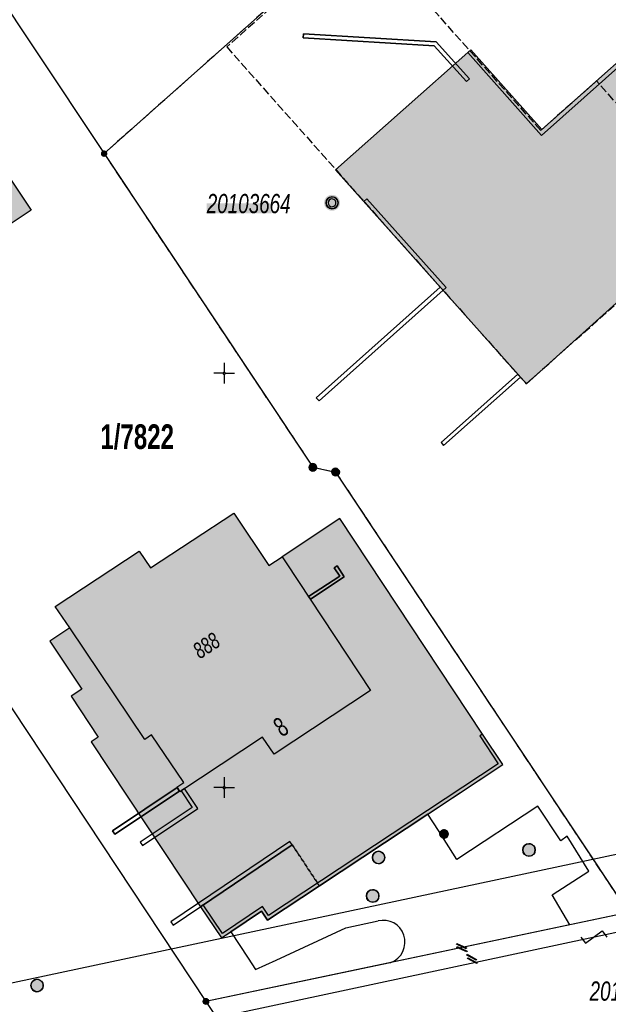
# Model space of a CAD drawing. Header units: metres. Extents: x 2695560 to 2696939, y 1260491 to 1262050.
# Tile 593 of 656: x 2695889 to 2695924, y 1261387 to 1261446. Entities that reach past the tile are written whole.
import ezdxf

# ---------------------------------------------------------------- set-up
doc = ezdxf.new("R2010")
doc.units = ezdxf.units.M
for name, pattern in [('AUSGEZOGEN', [0]), ('STRICHLINIE_S4', [0.66, 0.5, -0.16]), ('VERDECKT2_S2', [0.36, 0.2, -0.16])]:
    doc.linetypes.add(name, pattern=pattern)
for name, color, linetype in [('XR$1$AV_Flächen (EO)', 7, 'AUSGEZOGEN'), ('XR$1$AV_Gebäudeflächen (BB)', 7, 'AUSGEZOGEN'), ('XR$1$AV_Gebäudeflächen (EO)', 7, 'AUSGEZOGEN'), ('XR$1$AV_Gebäudeflächen ut.', 7, 'AUSGEZOGEN'), ('XR$1$AV_Grenzpunkte', 7, 'AUSGEZOGEN'), ('XR$1$AV_Grundstück-Nr.', 7, 'AUSGEZOGEN'), ('XR$1$AV_Haus-Nr.', 7, 'AUSGEZOGEN'), ('XR$1$AV_Koordinatennetzpunkte', 7, 'AUSGEZOGEN'), ('XR$1$AV_Lagefixpunkt-Nr.', 7, 'AUSGEZOGEN'), ('XR$1$AV_Lagefixpunkte', 7, 'AUSGEZOGEN'), ('XR$1$AV_Linien (BB)', 7, 'AUSGEZOGEN'), ('XR$1$AV_Linien (EO)', 7, 'AUSGEZOGEN'), ('XR$1$AV_Proj. Gebäude', 7, 'AUSGEZOGEN'), ('XR$1$AV_Selbst. und dauerne Rechte', 7, 'AUSGEZOGEN'), ('XR$1$AV_Versicherung-Nr.', 7, 'AUSGEZOGEN'), ('XR$1$AW_LK_Schachtdeckel', 24, 'AUSGEZOGEN'), ('XR$1$AW_LK_Zwischenpunkt', 24, 'AUSGEZOGEN'), ('XR$1$GA_LK_Rohrleitungsteil', 32, 'AUSGEZOGEN'), ('XR$1$GA_LK_Siphon', 32, 'AUSGEZOGEN'), ('XR$1$Liegenschaftsgrenzen', 7, 'AUSGEZOGEN'), ('XR$1$PFAV', 255, 'AUSGEZOGEN'), ('XR$1$PFAW', 255, 'AUSGEZOGEN'), ('XR$1$PFGA', 255, 'AUSGEZOGEN'), ('XR$1$RP_Abstandslinie', 7, 'AUSGEZOGEN'), ('XR$1$WA_LK_Rohrleitungsteil', 171, 'AUSGEZOGEN')]:
    doc.layers.add(name, color=color, linetype=linetype)
doc.styles.add('ARIAL', font='arial.ttf')

# ---------------------------------------------------------------- blocks, each defined once
blk = doc.blocks.new('COMPLEXOBJECT_343')
at = {"layer": 'XR$1$AV_Linien (BB)', "color": 7, "linetype": 'AUSGEZOGEN', "transparency": 33554687}
blk.add_lwpolyline([(5899.46, 11386.26), (5899.544, 11386.133), (5925.064, 11391.573), (5927.563, 11392.1)], dxfattribs=at)
blk = doc.blocks.new('COMPLEXOBJECT_362')
at = {"layer": 'XR$1$AV_Linien (BB)', "color": 7, "linetype": 'AUSGEZOGEN', "transparency": 33554687}
blk.add_lwpolyline([(5920.839, 11391.715), (5919.776, 11393.522), (5921.991, 11394.957), (5920.693, 11397.069), (5920.295, 11396.799), (5918.911, 11398.882), (5914.033, 11395.666), (5912.928, 11397.404), (5912.293, 11398.403), (5905.744, 11394.072), (5902.615, 11392.003), (5902.255, 11392.543), (5900.402, 11391.3), (5901.443, 11389.708), (5901.892, 11389.021), (5903.129, 11389.595), (5907.339, 11391.549), (5909.289, 11391.954)], dxfattribs=at)
for centre, radius, start, end in [((5909.606, 11390.698), 1.295, 18.21746, 104.18369), ((5909.578, 11390.684), 1.327, 290.70717, 18.39294)]:
    blk.add_arc(centre, radius, start, end, dxfattribs=at)
blk = doc.blocks.new('COMPLEXOBJECT_1158')
at = {"layer": 'XR$1$AV_Selbst. und dauerne Rechte', "color": 255, "linetype": 'AUSGEZOGEN', "transparency": 33554687}
for points in [[(6016.701, 11433.606), (5975.806, 11479.627), (5954.947, 11461.091), (5938.808, 11479.253), (5892.763, 11438.254)], [(5892.763, 11438.254), (5905.35, 11419.33), (5906.72, 11419.04), (5924.375, 11392.46), (5927.053, 11393.887)]]:
    blk.add_lwpolyline(points, dxfattribs=at)
blk = doc.blocks.new('COMPLEXOBJECT_1159')
at = {"layer": 'XR$1$AV_Selbst. und dauerne Rechte', "color": 7, "linetype": 'STRICHLINIE_S4', "transparency": 33554687}
for points in [[(6016.701, 11433.606), (5975.806, 11479.627), (5954.947, 11461.091), (5938.808, 11479.253), (5892.763, 11438.254)], [(5892.763, 11438.254), (5905.35, 11419.33), (5906.72, 11419.04), (5924.375, 11392.46), (5927.053, 11393.887)]]:
    blk.add_lwpolyline(points, dxfattribs=at)
blk = doc.blocks.new('BWAV1')
at = {"layer": 'XR$1$PFAV', "transparency": 33554687}
blk.add_hatch(color=7, dxfattribs=at).paths.add_polyline_path([(0.67, 0), (0.656, 0.135), (0.616, 0.264), (0.55, 0.383), (0.462, 0.486), (0.354, 0.569), (0.233, 0.628), (0.101, 0.662), (-0.034, 0.669), (-0.168, 0.649), (-0.295, 0.602), (-0.41, 0.53), (-0.508, 0.436), (-0.586, 0.325), (-0.639, 0.201), (-0.667, 0.068), (-0.667, -0.068), (-0.639, -0.201), (-0.586, -0.325), (-0.508, -0.436), (-0.41, -0.53), (-0.295, -0.602), (-0.168, -0.649), (-0.034, -0.669), (0.101, -0.662), (0.233, -0.628), (0.354, -0.569), (0.462, -0.486), (0.55, -0.383), (0.616, -0.264), (0.656, -0.135)])
at = {"color": 7, "transparency": 33554687}
for radius, start, end in [(0.5, 91.19481, 268.80519), (0.326, 91.19481, 268.80519), (0.5, 268.80519, 91.19481), (0.326, 268.80519, 91.19481)]:
    blk.add_arc((0, 0), radius, start, end, dxfattribs=at)
at = {"layer": 'XR$1$PFAV', "transparency": 33554687}
blk.add_circle((0, 0), 0.5, dxfattribs=at)
blk = doc.blocks.new('BAV15')
at = {"layer": 'XR$1$PFAV', "transparency": 33554687}
blk.add_hatch(color=7, dxfattribs=at).paths.add_polyline_path([(0.5, 0), (0.49, 0.1), (0.46, 0.2), (0.41, 0.29), (0.34, 0.36), (0.26, 0.42), (0.17, 0.47), (0.08, 0.49), (-0.03, 0.5), (-0.13, 0.48), (-0.22, 0.45), (-0.31, 0.4), (-0.38, 0.33), (-0.44, 0.24), (-0.48, 0.15), (-0.5, 0.05), (-0.5, -0.05), (-0.48, -0.15), (-0.44, -0.24), (-0.38, -0.33), (-0.31, -0.4), (-0.22, -0.45), (-0.13, -0.48), (-0.03, -0.5), (0.08, -0.49), (0.17, -0.47), (0.26, -0.42), (0.34, -0.36), (0.41, -0.29), (0.46, -0.2), (0.49, -0.1)])
at = {"color": 7, "transparency": 33554687}
for start, end in [(90, 270), (270, 90)]:
    blk.add_arc((0, 0), 0.5, start, end, dxfattribs=at)
at = {"layer": 'XR$1$PFAV', "transparency": 33554687}
blk.add_circle((0, 0), 0.5, dxfattribs=at)
blk = doc.blocks.new('BWAV20')
at = {"true_color": 0x000000, "transparency": 33554687}
blk.add_hatch(color=18, dxfattribs=at).paths.add_polyline_path([(0.17, 0), (0.16, 0.03), (0.15, 0.07), (0.14, 0.1), (0.11, 0.12), (0.09, 0.14), (0.06, 0.16), (0.03, 0.16), (-0.01, 0.17), (-0.04, 0.16), (-0.07, 0.15), (-0.1, 0.13), (-0.13, 0.11), (-0.15, 0.08), (-0.16, 0.05), (-0.17, 0.02), (-0.17, -0.02), (-0.16, -0.05), (-0.15, -0.08), (-0.13, -0.11), (-0.1, -0.13), (-0.07, -0.15), (-0.04, -0.16), (-0.01, -0.17), (0.03, -0.16), (0.06, -0.16), (0.09, -0.14), (0.11, -0.12), (0.14, -0.1), (0.15, -0.07), (0.16, -0.03)])
at = {"layer": 'XR$1$PFAV', "transparency": 33554687}
blk.add_hatch(color=7, dxfattribs=at).paths.add_polyline_path([(0.5, 0), (0.49, 0.1), (0.46, 0.2), (0.41, 0.29), (0.34, 0.36), (0.26, 0.42), (0.17, 0.47), (0.08, 0.49), (-0.03, 0.5), (-0.13, 0.48), (-0.22, 0.45), (-0.31, 0.4), (-0.38, 0.33), (-0.44, 0.24), (-0.48, 0.15), (-0.5, 0.05), (-0.5, -0.05), (-0.48, -0.15), (-0.44, -0.24), (-0.38, -0.33), (-0.31, -0.4), (-0.22, -0.45), (-0.13, -0.48), (-0.03, -0.5), (0.08, -0.49), (0.17, -0.47), (0.26, -0.42), (0.34, -0.36), (0.41, -0.29), (0.46, -0.2), (0.49, -0.1)])
blk = doc.blocks.new('BAV2041')
at = {"color": 7, "transparency": 33554687}
for p, q in [((0, 0.5), (0, 0.05)), ((-0.05, 0), (-0.5, 0)), ((0.05, 0), (0.5, 0)), ((0, -0.05), (0, -0.5))]:
    blk.add_line(p, q, dxfattribs=at)
blk.add_circle((0, 0), 0.05, dxfattribs=at)
for start, end in [(90, 270), (270, 90)]:
    blk.add_arc((0, 0), 0.05, start, end, dxfattribs=at)
blk = doc.blocks.new('COMPLEXOBJECT_1459')
at = {"layer": 'XR$1$RP_Abstandslinie', "color": 7, "linetype": 'AUSGEZOGEN', "transparency": 33554687}
blk.add_lwpolyline([(5768.319, 11362.977), (5799.5, 11369.6), (5839.6, 11378.12), (5879.71, 11386.64), (5927.8, 11396.86)], dxfattribs=at)
blk = doc.blocks.new('BAW2093')
at = {"transparency": 33554687}
blk.add_lwpolyline([(-0.375, -0.5), (0, -0.5), (0, 0.5), (0.375, 0.5)], dxfattribs=at)
blk = doc.blocks.new('BAW2082')
at = {"layer": 'XR$1$PFAW', "transparency": 33554687}
blk.add_hatch(color=7, dxfattribs=at).paths.add_polyline_path([(0.509, -0.003), (0.499, 0.098), (0.469, 0.194), (0.42, 0.283), (0.354, 0.359), (0.274, 0.421), (0.183, 0.466), (0.085, 0.491), (-0.016, 0.496), (-0.116, 0.481), (-0.211, 0.446), (-0.297, 0.392), (-0.37, 0.323), (-0.428, 0.24), (-0.468, 0.147), (-0.488, 0.047), (-0.488, -0.054), (-0.468, -0.153), (-0.428, -0.246), (-0.37, -0.329), (-0.297, -0.398), (-0.211, -0.452), (-0.116, -0.487), (-0.016, -0.502), (0.085, -0.497), (0.183, -0.472), (0.274, -0.427), (0.354, -0.366), (0.42, -0.289), (0.469, -0.2), (0.499, -0.104)])
at = {"transparency": 33554687}
for start, end in [(91.19481, 268.80519), (268.80519, 91.19481)]:
    blk.add_arc((0.01, 0), 0.5, start, end, dxfattribs=at)
at = {"layer": 'XR$1$PFAW', "transparency": 33554687}
blk.add_circle((0.009, -0.003), 0.5, dxfattribs=at)
blk = doc.blocks.new('BWA2013')
at = {"true_color": 0x000000, "transparency": 33554687}
blk.add_hatch(color=18, dxfattribs=at).paths.add_polyline_path([(-0.291, -0.409), (0.352, 0.357), (0.291, 0.409), (-0.352, -0.357)])
at = {"transparency": 33554687}
blk.add_lwpolyline([(-0.291, -0.409), (-0.352, -0.357), (0.291, 0.409), (0.352, 0.357), (-0.291, -0.409)], close=True, dxfattribs=at)
blk = doc.blocks.new('BGA2013')
at = {"transparency": 33554687}
blk.add_hatch(color=36, dxfattribs=at).paths.add_polyline_path([(-0.291, -0.409), (0.352, 0.357), (0.291, 0.409), (-0.352, -0.357)])
at = {"color": 32, "transparency": 33554687}
blk.add_lwpolyline([(-0.291, -0.409), (-0.352, -0.357), (0.291, 0.409), (0.352, 0.357), (-0.291, -0.409)], close=True, dxfattribs=at)
blk = doc.blocks.new('BGA15')
at = {"layer": 'XR$1$PFGA', "transparency": 33554687}
blk.add_hatch(color=7, dxfattribs=at).paths.add_polyline_path([(0.5, 0), (0.49, 0.1), (0.46, 0.2), (0.41, 0.29), (0.34, 0.36), (0.26, 0.42), (0.17, 0.47), (0.08, 0.49), (-0.03, 0.5), (-0.13, 0.48), (-0.22, 0.45), (-0.31, 0.4), (-0.38, 0.33), (-0.44, 0.24), (-0.48, 0.15), (-0.5, 0.05), (-0.5, -0.05), (-0.48, -0.15), (-0.44, -0.24), (-0.38, -0.33), (-0.31, -0.4), (-0.22, -0.45), (-0.13, -0.48), (-0.03, -0.5), (0.08, -0.49), (0.17, -0.47), (0.26, -0.42), (0.34, -0.36), (0.41, -0.29), (0.46, -0.2), (0.49, -0.1)])
at = {"color": 32, "transparency": 33554687}
for start, end in [(91.1948, 268.8052), (268.8052, 91.1948)]:
    blk.add_arc((0, 0), 0.5, start, end, dxfattribs=at)
at = {"layer": 'XR$1$PFGA', "transparency": 33554687}
blk.add_circle((0, 0), 0.5, dxfattribs=at)

msp = doc.modelspace()

# ---------------------------------------------------------------- hatches: boundary and pattern name
at = {"transparency": 33554687}
msp.add_hatch(color=7, dxfattribs=at).paths.add_polyline_path([(2695899.924, 1261435.056), (2695899.924, 1261434.453), (2695903.829, 1261434.453), (2695903.829, 1261435.056)])
at = {"layer": 'XR$1$AV_Gebäudeflächen (BB)', "true_color": 0xd2d2d2, "transparency": 33554687}
for points in [[(2695879.873, 1261427.153), (2695884.945, 1261430.513), (2695884.37, 1261431.349), (2695889.343, 1261434.656), (2695885.169, 1261440.875), (2695885.21, 1261440.903), (2695881.874, 1261445.888), (2695876.814, 1261442.536), (2695877.365, 1261441.704), (2695872.405, 1261438.418), (2695877.746, 1261430.354), (2695878.165, 1261430.632), (2695880.073, 1261427.752), (2695879.658, 1261427.478)], [(2695898.305, 1261399.561), (2695903.291, 1261402.858), (2695903.978, 1261401.82), (2695909.805, 1261405.673), (2695904.719, 1261413.364), (2695904.476, 1261413.743), (2695903.668, 1261413.207), (2695901.548, 1261416.38), (2695896.536, 1261413.066), (2695895.848, 1261414.076), (2695890.788, 1261410.737), (2695891.659, 1261409.443), (2695896.185, 1261402.713), (2695896.6, 1261402.992), (2695898.531, 1261400.121), (2695898.116, 1261399.842)]]:
    msp.add_hatch(color=254, dxfattribs=at).paths.add_polyline_path(points)
at = {"layer": 'XR$1$AV_Gebäudeflächen (EO)', "true_color": 0xebebeb, "transparency": 33554687}
msp.add_hatch(color=7, dxfattribs=at).paths.add_polyline_path([(2695903.585, 1261391.813), (2695906.714, 1261393.882), (2695905.081, 1261396.351), (2695899.539, 1261392.622), (2695900.818, 1261390.738), (2695901.372, 1261391.11), (2695903.225, 1261392.353)])
at = {"layer": 'XR$1$AV_Gebäudeflächen ut.', "true_color": 0xf5f5f5, "transparency": 33554687}
for points in [[(2695965.986, 1261441.522), (2695956.99, 1261433.528), (2695956.921, 1261433.606), (2695947.751, 1261425.477), (2695945.364, 1261428.164), (2695943.418, 1261430.355), (2695943.978, 1261430.853), (2695942.836, 1261432.139), (2695942.275, 1261431.641), (2695930.664, 1261444.711), (2695940.645, 1261453.592), (2695934.264, 1261460.764), (2695928.745, 1261455.852), (2695927.279, 1261457.493), (2695923.73, 1261454.322), (2695925.223, 1261452.706), (2695924.301, 1261451.863), (2695928.585, 1261447.038), (2695920.13, 1261439.512), (2695915.845, 1261444.331), (2695907.681, 1261437.094), (2695919.21, 1261424.173), (2695925.219, 1261429.591), (2695927.044, 1261431.21), (2695931.875, 1261425.765), (2695936.617, 1261420.401), (2695948.53, 1261406.994), (2695950.377, 1261408.636), (2695951.804, 1261408.562), (2695951.895, 1261409.984), (2695955.614, 1261413.289), (2695957.043, 1261413.204), (2695957.145, 1261414.65), (2695960.945, 1261418.008), (2695962.27, 1261417.875), (2695962.365, 1261419.288), (2695965.646, 1261422.121), (2695965.744, 1261423.534), (2695964.017, 1261425.492), (2695982.077, 1261441.505), (2695982.815, 1261453.49), (2695980.213, 1261456.422), (2695977.509, 1261454.043), (2695965.303, 1261467.771), (2695977.077, 1261478.291), (2695977.174, 1261479.753), (2695976.485, 1261479.14), (2695976.451, 1261478.596), (2695967.76, 1261470.83), (2695966.118, 1261472.668), (2695961.16, 1261468.238), (2695962.849, 1261466.347), (2695956.424, 1261460.606), (2695951.875, 1261465.725), (2695949.746, 1261463.831), (2695950.775, 1261462.672), (2695950.626, 1261462.539), (2695950.792, 1261462.352), (2695954.15, 1261458.574), (2695952.136, 1261456.774), (2695960.064, 1261447.855), (2695960.228, 1261448.001), (2695961.846, 1261446.181), (2695966.044, 1261449.933), (2695970.102, 1261445.393), (2695965.892, 1261441.629)], [(2695906.714, 1261393.882), (2695913.263, 1261398.213), (2695917.774, 1261401.196), (2695916.548, 1261403.044), (2695907.953, 1261416.042), (2695904.476, 1261413.743), (2695904.719, 1261413.364), (2695909.805, 1261405.673), (2695903.978, 1261401.82), (2695903.291, 1261402.858), (2695898.305, 1261399.561), (2695898.116, 1261399.842), (2695898.531, 1261400.121), (2695896.6, 1261402.992), (2695896.185, 1261402.713), (2695891.659, 1261409.443), (2695890.464, 1261408.653), (2695892.385, 1261405.747), (2695891.738, 1261405.319), (2695893.367, 1261402.856), (2695892.952, 1261402.582), (2695899.539, 1261392.622), (2695905.081, 1261396.351)]]:
    msp.add_hatch(color=7, dxfattribs=at).paths.add_polyline_path(points)

# ---------------------------------------------------------------- linework, layer by layer
at = {"layer": 'XR$1$AV_Flächen (EO)', "color": 7, "linetype": 'AUSGEZOGEN', "transparency": 33554687}
for p, q in [((2695915.845, 1261444.331), (2695907.681, 1261437.094)), ((2695899.539, 1261392.622), (2695905.081, 1261396.351)), ((2695903.585, 1261391.813), (2695906.714, 1261393.882))]:
    msp.add_line(p, q, dxfattribs=at)
at = {"layer": 'XR$1$AV_Flächen (EO)', "color": 7, "linetype": 'VERDECKT2_S2', "transparency": 33554687}
for p, q in [((2695905.081, 1261396.351), (2695906.714, 1261393.882)), ((2695906.714, 1261393.882), (2695905.081, 1261396.351))]:
    msp.add_line(p, q, dxfattribs=at)
at = {"layer": 'XR$1$AV_Flächen (EO)', "color": 7, "linetype": 'AUSGEZOGEN', "transparency": 33554687}
for points in [[(2695907.681, 1261437.094), (2695919.21, 1261424.173), (2695925.219, 1261429.591), (2695927.044, 1261431.21), (2695931.875, 1261425.765), (2695936.617, 1261420.401), (2695948.53, 1261406.994), (2695950.377, 1261408.636), (2695951.804, 1261408.562), (2695951.895, 1261409.984), (2695955.614, 1261413.289), (2695957.043, 1261413.204), (2695957.145, 1261414.65), (2695960.945, 1261418.008), (2695962.27, 1261417.875), (2695962.365, 1261419.288), (2695965.646, 1261422.121), (2695965.744, 1261423.534), (2695964.017, 1261425.492), (2695982.077, 1261441.505), (2695982.815, 1261453.49)], [(2695924.301, 1261451.863), (2695928.585, 1261447.038), (2695920.13, 1261439.512), (2695915.845, 1261444.331)], [(2695916.548, 1261403.044), (2695907.953, 1261416.042), (2695904.476, 1261413.743)], [(2695904.476, 1261413.743), (2695904.719, 1261413.364), (2695909.805, 1261405.673), (2695903.978, 1261401.82), (2695903.291, 1261402.858), (2695898.305, 1261399.561), (2695898.116, 1261399.842), (2695898.531, 1261400.121), (2695896.6, 1261402.992), (2695896.185, 1261402.713), (2695891.659, 1261409.443)], [(2695891.659, 1261409.443), (2695890.464, 1261408.653), (2695892.385, 1261405.747), (2695891.738, 1261405.319), (2695893.367, 1261402.856), (2695892.952, 1261402.582), (2695899.539, 1261392.622)], [(2695906.714, 1261393.882), (2695913.263, 1261398.213), (2695917.774, 1261401.196), (2695916.548, 1261403.044)], [(2695905.081, 1261396.351), (2695899.539, 1261392.622), (2695900.818, 1261390.738), (2695901.372, 1261391.11), (2695903.225, 1261392.353), (2695903.585, 1261391.813)]]:
    msp.add_lwpolyline(points, dxfattribs=at)
for points in [[(2695920.109, 1261439.159), (2695928.938, 1261447.017), (2695924.488, 1261452.029), (2695924.301, 1261451.863), (2695928.585, 1261447.038), (2695920.13, 1261439.512), (2695915.845, 1261444.331), (2695915.658, 1261444.165), (2695920.109, 1261439.159)], [(2695913.75, 1261444.808), (2695905.749, 1261445.298), (2695905.734, 1261445.048), (2695913.633, 1261444.565), (2695915.577, 1261442.408), (2695915.763, 1261442.575), (2695913.75, 1261444.808)], [(2695909.389, 1261435.178), (2695913.997, 1261430.015), (2695906.529, 1261423.33), (2695906.696, 1261423.144), (2695914.35, 1261429.995), (2695909.576, 1261435.345), (2695909.389, 1261435.178)], [(2695918.691, 1261424.755), (2695914.05, 1261420.631), (2695914.203, 1261420.459), (2695918.844, 1261424.583), (2695918.691, 1261424.755)], [(2695908.218, 1261412.522), (2695907.777, 1261413.19), (2695907.61, 1261413.08), (2695907.941, 1261412.579), (2695906.063, 1261411.339), (2695906.174, 1261411.172), (2695908.218, 1261412.522)], [(2695900.872, 1261391.015), (2695899.704, 1261392.734), (2695899.539, 1261392.622), (2695900.818, 1261390.738), (2695903.225, 1261392.353), (2695903.585, 1261391.813), (2695917.774, 1261401.196), (2695916.548, 1261403.044), (2695916.381, 1261402.933), (2695917.497, 1261401.252), (2695903.641, 1261392.09), (2695903.28, 1261392.631), (2695900.872, 1261391.015)], [(2695894.383, 1261396.996), (2695898.278, 1261399.601), (2695898.139, 1261399.809), (2695894.244, 1261397.204), (2695894.383, 1261396.996)], [(2695898.589, 1261399.749), (2695898.381, 1261399.61), (2695899.043, 1261398.617), (2695895.903, 1261396.523), (2695896.042, 1261396.315), (2695899.389, 1261398.548), (2695898.589, 1261399.749)], [(2695904.941, 1261396.558), (2695897.761, 1261391.718), (2695897.901, 1261391.511), (2695905.081, 1261396.351), (2695904.941, 1261396.558)]]:
    msp.add_lwpolyline(points, close=True, dxfattribs=at)
at = {"layer": 'XR$1$AV_Linien (BB)', "color": 7, "linetype": 'AUSGEZOGEN', "transparency": 33554687}
msp.add_line((2695921.809, 1261391.525), (2695911.017, 1261389.253), dxfattribs=at)
for points in [[(2695879.873, 1261427.153), (2695879.658, 1261427.478), (2695880.073, 1261427.752), (2695878.165, 1261430.632), (2695877.746, 1261430.354), (2695872.405, 1261438.418), (2695877.365, 1261441.704), (2695876.814, 1261442.536), (2695881.874, 1261445.888), (2695885.21, 1261440.903), (2695885.169, 1261440.875), (2695889.343, 1261434.656), (2695884.37, 1261431.349), (2695884.945, 1261430.513), (2695879.873, 1261427.153)], [(2695898.305, 1261399.561), (2695898.116, 1261399.842), (2695898.531, 1261400.121), (2695896.6, 1261402.992), (2695896.185, 1261402.713), (2695891.659, 1261409.443), (2695890.788, 1261410.737), (2695895.848, 1261414.076), (2695896.536, 1261413.066), (2695901.548, 1261416.38), (2695903.668, 1261413.207), (2695904.476, 1261413.743), (2695904.719, 1261413.364), (2695909.805, 1261405.673), (2695903.978, 1261401.82), (2695903.291, 1261402.858), (2695898.305, 1261399.561)]]:
    msp.add_lwpolyline(points, close=True, dxfattribs=at)
for points in [[(2695928.023, 1261393.697), (2695925.345, 1261392.27), (2695921.809, 1261391.525)], [(2695911.017, 1261389.253), (2695910.973, 1261389.243), (2695899.875, 1261386.906), (2695900.43, 1261386.07)]]:
    msp.add_lwpolyline(points, dxfattribs=at)
at = {"layer": 'XR$1$AV_Linien (EO)', "color": 7, "linetype": 'AUSGEZOGEN', "transparency": 33554687}
for points in [[(2695920.109, 1261439.159), (2695928.938, 1261447.017), (2695924.488, 1261452.029), (2695924.301, 1261451.863), (2695928.585, 1261447.038), (2695920.13, 1261439.512), (2695915.845, 1261444.331), (2695915.658, 1261444.165), (2695920.109, 1261439.159)], [(2695913.75, 1261444.808), (2695915.763, 1261442.575), (2695915.577, 1261442.408), (2695913.633, 1261444.565), (2695905.734, 1261445.048), (2695905.749, 1261445.298), (2695913.75, 1261444.808)], [(2695909.389, 1261435.178), (2695913.997, 1261430.015), (2695906.529, 1261423.33), (2695906.696, 1261423.144), (2695914.35, 1261429.995), (2695909.576, 1261435.345), (2695909.389, 1261435.178)], [(2695908.218, 1261412.522), (2695906.174, 1261411.172), (2695906.063, 1261411.339), (2695907.941, 1261412.579), (2695907.61, 1261413.08), (2695907.777, 1261413.19), (2695908.218, 1261412.522)], [(2695894.383, 1261396.996), (2695894.244, 1261397.204), (2695898.139, 1261399.809), (2695898.278, 1261399.601), (2695894.383, 1261396.996)], [(2695904.941, 1261396.558), (2695897.761, 1261391.718), (2695897.901, 1261391.511), (2695905.081, 1261396.351), (2695904.941, 1261396.558)]]:
    msp.add_lwpolyline(points, close=True, dxfattribs=at)
at = {"layer": 'XR$1$AV_Proj. Gebäude', "color": 8, "linetype": 'STRICHLINIE_S4', "transparency": 33554687}
msp.add_lwpolyline([(2695909.21, 1261451.681), (2695901.128, 1261444.502), (2695919.186, 1261424.175), (2695925.247, 1261429.559), (2695930.031, 1261424.178), (2695935.414, 1261428.96), (2695923.43, 1261442.45), (2695920.066, 1261439.461), (2695909.21, 1261451.681)], close=True, dxfattribs=at)
at = {"layer": 'XR$1$Liegenschaftsgrenzen', "color": 7, "linetype": 'AUSGEZOGEN', "transparency": 33554687}
for p in [(2695882.52, 1261413.07), (2695925.345, 1261392.27)]:
    msp.add_line(p, (2695899.875, 1261386.906), dxfattribs=at)
for points in [[(2695864.11, 1261440.7), (2695883.44, 1261453.54), (2695906.32, 1261419.14), (2695907.69, 1261418.85), (2695925.345, 1261392.27)], [(2695899.875, 1261386.906), (2695900.43, 1261386.07), (2695869.9, 1261379.61)]]:
    msp.add_lwpolyline(points, dxfattribs=at)

# ---------------------------------------------------------------- block references
at = {"layer": 'XR$1$AV_Grenzpunkte', "color": 7, "linetype": 'AUSGEZOGEN', "lineweight": -3, "transparency": 33554687}
for name, p, xscale, yscale in [('BWAV20', (2695893.733, 1261438.064), 0.3899999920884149, 0.3899999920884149), ('BAV15', (2695906.32, 1261419.14), 0.4549999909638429, 0.4549999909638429), ('BAV15', (2695907.69, 1261418.85), 0.4549999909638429, 0.4549999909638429), ('BAV15', (2695899.875, 1261386.906), 0.3249999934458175, 0.3249999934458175)]:
    msp.add_blockref(name, p, dxfattribs=dict(at, xscale=xscale, yscale=yscale))
at = {"layer": 'XR$1$AV_Koordinatennetzpunkte', "color": 7, "linetype": 'AUSGEZOGEN', "lineweight": -3, "transparency": 33554687, "xscale": 1.25, "yscale": 1.25}
for p in [(2695900.97, 1261424.81), (2695900.97, 1261399.81)]:
    msp.add_blockref('BAV2041', p, dxfattribs=at)
at = {"layer": 'XR$1$AV_Lagefixpunkte', "color": 7, "linetype": 'AUSGEZOGEN', "lineweight": -3, "transparency": 33554687, "xscale": 0.7199999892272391, "yscale": 0.7199999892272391}
msp.add_blockref('BWAV1', (2695907.478, 1261435.098, -1000), dxfattribs=at)
at = {"layer": 'XR$1$AV_Linien (BB)', "color": 7, "linetype": 'AUSGEZOGEN', "lineweight": -3, "transparency": 33554687}
for name in ['COMPLEXOBJECT_343', 'COMPLEXOBJECT_362']:
    msp.add_blockref(name, (2690000.97, 1249999.81), dxfattribs=at)
at = {"layer": 'XR$1$AV_Selbst. und dauerne Rechte', "color": 255, "linetype": 'AUSGEZOGEN', "lineweight": -3, "transparency": 33554687}
msp.add_blockref('COMPLEXOBJECT_1158', (2690000.97, 1249999.81), dxfattribs=at)
at = {"layer": 'XR$1$AV_Selbst. und dauerne Rechte', "color": 7, "linetype": 'STRICHLINIE_S4', "lineweight": -3, "transparency": 33554687}
msp.add_blockref('COMPLEXOBJECT_1159', (2690000.97, 1249999.81), dxfattribs=at)
at = {"layer": 'XR$1$AW_LK_Schachtdeckel', "color": 24, "linetype": 'AUSGEZOGEN', "lineweight": -3, "transparency": 33554687, "xscale": 0.7499999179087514, "yscale": 0.7499999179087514}
for p in [(2695919.345, 1261396.05), (2695910.277, 1261395.597), (2695909.924, 1261393.274)]:
    msp.add_blockref('BAW2082', p, dxfattribs=at)
at = {"layer": 'XR$1$AW_LK_Schachtdeckel', "color": 24, "linetype": 'AUSGEZOGEN', "lineweight": -3, "transparency": 33554687, "xscale": 0.7499999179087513, "yscale": 0.7499999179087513, "rotation": 191.6219177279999}
msp.add_blockref('BAW2082', (2695889.7, 1261387.87), dxfattribs=at)
at = {"layer": 'XR$1$AW_LK_Zwischenpunkt', "color": 24, "linetype": 'AUSGEZOGEN', "lineweight": -3, "transparency": 33554687, "xscale": 1.250000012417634, "yscale": 1.250000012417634, "rotation": 306.664180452}
msp.add_blockref('BAW2093', (2695923.259, 1261390.792), dxfattribs=at)
at = {"layer": 'XR$1$GA_LK_Rohrleitungsteil', "color": 32, "linetype": 'AUSGEZOGEN', "lineweight": -3, "transparency": 33554687, "xscale": 0.6499999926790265, "yscale": 0.6499999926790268, "rotation": 105.7068000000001}
for p in [(2695915.288, 1261390.246), (2695915.317, 1261390.059)]:
    msp.add_blockref('BGA2013', p, dxfattribs=at)
at = {"layer": 'XR$1$GA_LK_Siphon', "color": 32, "linetype": 'AUSGEZOGEN', "lineweight": -3, "transparency": 33554687, "xscale": 0.4999999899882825, "yscale": 0.4999999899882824, "rotation": 98.84519999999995}
msp.add_blockref('BGA15', (2695914.235, 1261397.01), dxfattribs=at)
at = {"layer": 'XR$1$RP_Abstandslinie', "color": 7, "linetype": 'AUSGEZOGEN', "lineweight": -3, "transparency": 33554687}
msp.add_blockref('COMPLEXOBJECT_1459', (2690000.97, 1249999.81), dxfattribs=at)
at = {"layer": 'XR$1$WA_LK_Rohrleitungsteil', "color": 171, "linetype": 'AUSGEZOGEN', "lineweight": -3, "transparency": 33554687, "yscale": 0.6499999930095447}
for p, xscale, rotation in [((2695915.895, 1261389.573), 0.6499999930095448, 101.344303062), ((2695915.936, 1261389.367), 0.6499999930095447, 101.344302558)]:
    msp.add_blockref('BWA2013', p, dxfattribs=dict(at, xscale=xscale, rotation=rotation))

# ---------------------------------------------------------------- texts
at = {"layer": 'XR$1$AV_Grundstück-Nr.', "color": 7, "transparency": 33554687, "insert": (2695895.728, 1261420.966), "char_height": 1.48491, "width": 4.98214, "attachment_point": 5, "style": 'ARIAL'}
msp.add_mtext('\\A1;{\\fArial|i0|b1;\\H1.484908;\\W0.700000;\\C7;1/7822}\\P', dxfattribs=at)
at = {"layer": 'XR$1$AV_Haus-Nr.', "color": 7, "transparency": 33554687, "insert": (2695904.718, 1261402.981), "char_height": 1.1621, "width": 1.02516, "attachment_point": 8, "rotation": 33.4737, "style": 'ARIAL'}
msp.add_mtext('\\W0.68;8', dxfattribs=at)
at = {"layer": 'XR$1$AV_Lagefixpunkt-Nr.', "color": 7, "transparency": 33554687, "char_height": 1.1621, "style": 'ARIAL'}
for s, insert, width, attachment_point in [('\\A1;{\\fArial|i1|b0;\\H1.162102;\\W0.700000;\\C7;20103664}\\P', (2695899.924, 1261434.453), 5.50234, 7), ('\\A1;{\\fArial|i1|b0;\\H1.162102;\\W0.700000;\\C7;20104144}\\P', (2695928.064, 1261386.937), 5.49745, 9)]:
    msp.add_mtext(s, dxfattribs=dict(at, insert=insert, width=width, attachment_point=attachment_point))
at = {"layer": 'XR$1$AV_Versicherung-Nr.', "color": 7, "transparency": 33554687, "insert": (2695899.904, 1261408.375), "char_height": 0.96842, "width": 1.93301, "attachment_point": 5, "rotation": 33.4737, "style": 'ARIAL'}
msp.add_mtext('\\A1;{\\fArial|i1|b0;\\H0.968418;\\W0.700000;\\C7;888}\\P', dxfattribs=at)

doc.saveas('drawing.dxf')
